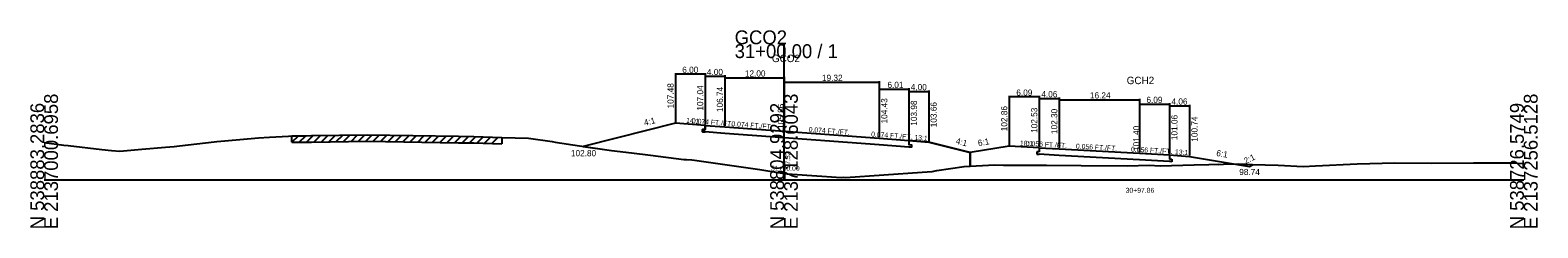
# Model space of a CAD drawing. Extents: x -14327 to 8886, y -10 to 39048.
# Drawn here: x 997.2 to 1302.8, y 1990.3 to 2030.3 of the extents above; entities that cross this region are included whole.
import ezdxf

# ---------------------------------------------------------------- set-up
doc = ezdxf.new("R2010")
doc.units = 0
for name, color, linetype in [('Level 20', 7, 'Continuous'), ('Level 5', 7, 'Continuous'), ('Level 53', 7, 'Continuous'), ('Level 54', 7, 'Continuous'), ('Level 55', 7, 'Continuous'), ('Level 7', 7, 'Continuous'), ('RD_GPK_XS_Cell', 7, 'Continuous'), ('RD_XS_EwShp', 7, 'Continuous'), ('RD_XS_ExGround', 7, 'Continuous'), ('RD_XS_ExPaveRet', 7, 'Continuous'), ('RD_XS_Pave', 7, 'Continuous'), ('RD_XS_TX_Baseline', 7, 'Continuous'), ('RD_XS_TX_Elev_EX', 7, 'Continuous'), ('RD_XS_TX_Elev_PR', 7, 'Continuous'), ('RD_XS_TX_Station', 7, 'Continuous')]:
    doc.layers.add(name, color=color, linetype=linetype)

msp = doc.modelspace()

# ---------------------------------------------------------------- linework, layer by layer
at = {"layer": 'Level 20'}
for p, q in [((1195.66, 2017.01), (1195.66, 2007.06)), ((1201.75, 2016.81), (1195.66, 2016.81)), ((1201.75, 2017.01), (1201.75, 2006.73)), ((1201.75, 2016.68), (1201.75, 2006.73)), ((1201.75, 2016.48), (1205.81, 2016.48)), ((1205.81, 2016.68), (1205.81, 2006.5)), ((1205.81, 2016.45), (1205.81, 2006.5)), ((1205.81, 2016.25), (1222.05, 2016.25)), ((1222.05, 2016.45), (1222.05, 2005.6)), ((1222.05, 2015.55), (1222.05, 2005.6)), ((1222.05, 2015.35), (1228.14, 2015.35)), ((1228.14, 2015.55), (1228.14, 2005.26)), ((1228.14, 2015.21), (1228.14, 2005.26)), ((1228.14, 2015.01), (1232.2, 2015.01)), ((1232.2, 2015.21), (1232.2, 2004.94)), ((1195.66, 2006.86), (1187.75, 2005.56)), ((1201.75, 2006.53), (1195.66, 2006.86)), ((1201.24, 2005.72), (1201.24, 2005.22)), ((1201.75, 2005.69), (1201.24, 2005.72)), ((1201.75, 2006.53), (1201.75, 2005.69)), ((1201.75, 2006.53), (1205.81, 2006.3)), ((1205.81, 2006.3), (1222.05, 2005.4)), ((1222.05, 2005.4), (1228.14, 2005.06)), ((1201.24, 2005.22), (1201.75, 2005.19)), ((1205.81, 2004.97), (1201.75, 2005.19)), ((1222.05, 2004.07), (1205.81, 2004.97)), ((1228.14, 2003.73), (1222.05, 2004.07)), ((1228.14, 2005.06), (1228.14, 2004.23)), ((1228.14, 2005.06), (1232.2, 2004.74)), ((1228.14, 2004.23), (1228.65, 2004.2)), ((1228.65, 2003.7), (1228.14, 2003.73)), ((1228.65, 2004.2), (1228.65, 2003.7)), ((1232.2, 2004.74), (1244.38, 2002.74)), ((1238.05, 2003.08), (1238.24, 2003.17)), ((1244.38, 2002.74), (1245.15, 2003.12))]:
    msp.add_line(p, q, dxfattribs=at)
at = {"layer": 'Level 5'}
for p, q in [((1133.5, 2010.24), (1133.5, 2009.74)), ((1134, 2010.21), (1133.5, 2010.24)), ((1133.5, 2009.74), (1134, 2009.71)), ((1134, 2011.04), (1134, 2010.21)), ((1138, 2009.41), (1134, 2009.71)), ((1150, 2008.52), (1138, 2009.41)), ((1169.32, 2007.09), (1150, 2008.52)), ((1175.33, 2006.65), (1169.32, 2007.09)), ((1175.33, 2007.98), (1175.33, 2007.15)), ((1175.33, 2007.15), (1175.83, 2007.11)), ((1175.83, 2006.61), (1175.33, 2006.65)), ((1175.83, 2007.11), (1175.83, 2006.61))]:
    msp.add_line(p, q, dxfattribs=at)
at = {"layer": 'Level 54'}
for p, q in [((1128, 2021.63), (1128, 2011.68)), ((1134, 2021.43), (1128, 2021.43)), ((1134, 2021.63), (1134, 2011.24)), ((1134, 2021.19), (1134, 2011.24)), ((1134, 2020.99), (1138, 2020.99)), ((1138, 2021.19), (1138, 2010.94)), ((1138, 2020.89), (1138, 2010.94)), ((1138, 2020.69), (1150, 2020.69)), ((1150, 2020.89), (1150, 2010.06)), ((1150, 2020.01), (1150, 2010.06)), ((1150, 2019.81), (1169.32, 2019.81)), ((1169.32, 2020.01), (1169.32, 2008.63)), ((1169.32, 2018.58), (1169.32, 2008.63)), ((1169.32, 2018.38), (1175.33, 2018.38)), ((1175.33, 2018.58), (1175.33, 2008.18)), ((1175.33, 2018.13), (1175.33, 2008.18)), ((1175.33, 2017.93), (1179.33, 2017.93)), ((1179.33, 2018.13), (1179.33, 2007.86))]:
    msp.add_line(p, q, dxfattribs=at)
at = {"layer": 'Level 7'}
for p, q in [((1128, 2011.48), (1116, 2008.48)), ((1134, 2011.04), (1128, 2011.48)), ((1116, 2008.48), (1109.26, 2006.8)), ((1175.33, 2007.98), (1179.33, 2007.66)), ((1179.33, 2007.66), (1187.75, 2005.56)), ((1187.75, 2005.56), (1187.75, 2002.81))]:
    msp.add_line(p, q, dxfattribs=at)
at = {"layer": 'RD_GPK_XS_Cell'}
for p, q in [((1150, 2000), (1150, 2027.48)), ((1000, 2000), (1150, 2000)), ((1150, 2000), (1300, 2000))]:
    msp.add_line(p, q, dxfattribs=at)
at = {"layer": 'RD_XS_EwShp'}
msp.add_lwpolyline([(1116, 2008.48), (1109.26, 2006.8), (1115, 2005.96), (1119.1, 2005.49), (1122.94, 2005.04), (1129.67, 2004.16), (1130.26, 2004.11), (1131.34, 2004.05), (1131.87, 2004.01), (1145.07, 2002.13), (1150, 2001.32), (1150.63, 2001.21), (1157.69, 2000.74), (1161.59, 2000.52), (1161.97, 2000.55), (1162.48, 2000.52), (1178, 2001.58), (1180.06, 2001.72), (1180.97, 2001.9), (1186.56, 2002.75), (1187.75, 2002.81), (1187.75, 2005.56), (1179.33, 2007.66), (1175.33, 2007.98), (1175.33, 2007.15), (1175.83, 2007.11), (1175.83, 2006.61), (1175.33, 2006.65), (1169.32, 2007.09), (1150, 2008.52), (1138, 2009.41), (1134, 2009.71), (1133.5, 2009.74), (1133.5, 2010.24), (1134, 2010.21), (1134, 2011.04), (1128, 2011.48)], close=True, dxfattribs=at)
at = {"layer": 'RD_XS_ExGround'}
for p, q in [((1036.63, 2007.91), (1043.46, 2008.56)), ((1043.46, 2008.56), (1045.67, 2008.66)), ((1045.67, 2008.66), (1049.51, 2008.89)), ((1049.51, 2008.89), (1050.22, 2008.93)), ((1050.22, 2008.93), (1053.12, 2008.96)), ((1053.12, 2008.96), (1054.2, 2008.98)), ((1054.2, 2008.98), (1065.48, 2009.16)), ((1065.48, 2009.16), (1083.99, 2008.84)), ((1083.99, 2008.84), (1087.1, 2008.79)), ((1087.1, 2008.79), (1092.78, 2008.58)), ((1092.78, 2008.58), (1098.17, 2008.44)), ((1098.17, 2008.44), (1103.02, 2007.77)), ((1000, 2007.55), (1003.96, 2007.07)), ((1003.96, 2007.07), (1004.85, 2006.95)), ((1004.85, 2006.95), (1011.7, 2006.18)), ((1011.7, 2006.18), (1013.66, 2005.98)), ((1013.66, 2005.98), (1015.34, 2005.85)), ((1015.34, 2005.85), (1019.77, 2006.23)), ((1019.77, 2006.23), (1024.61, 2006.66)), ((1024.61, 2006.66), (1026.37, 2006.8)), ((1026.37, 2006.8), (1027.42, 2006.91)), ((1027.42, 2006.91), (1034.47, 2007.7)), ((1034.47, 2007.7), (1034.98, 2007.76)), ((1034.98, 2007.76), (1036.63, 2007.91)), ((1103.02, 2007.77), (1103.62, 2007.68)), ((1103.62, 2007.68), (1108.51, 2006.91)), ((1108.51, 2006.91), (1115, 2005.96)), ((1115, 2005.96), (1119.1, 2005.49)), ((1119.1, 2005.49), (1122.94, 2005.04)), ((1122.94, 2005.04), (1129.67, 2004.16)), ((1129.67, 2004.16), (1130.26, 2004.11)), ((1130.26, 2004.11), (1131.34, 2004.05)), ((1131.34, 2004.05), (1131.87, 2004.01)), ((1131.87, 2004.01), (1145.07, 2002.13)), ((1180.97, 2001.9), (1186.56, 2002.75)), ((1186.56, 2002.75), (1192.67, 2003.09)), ((1192.67, 2003.09), (1194.51, 2003)), ((1194.51, 2003), (1200.42, 2002.97)), ((1200.42, 2002.97), (1203.24, 2002.97)), ((1203.24, 2002.97), (1210.28, 2002.93)), ((1210.28, 2002.93), (1219.63, 2002.87)), ((1219.63, 2002.87), (1224.04, 2003.02)), ((1224.04, 2003.02), (1226.26, 2002.85)), ((1226.26, 2002.85), (1233.17, 2003.05)), ((1233.17, 2003.05), (1242.09, 2003.27)), ((1242.09, 2003.27), (1244.9, 2003.13)), ((1244.9, 2003.13), (1250.19, 2002.98)), ((1250.19, 2002.98), (1255.25, 2002.75)), ((1255.25, 2002.75), (1257.79, 2002.83)), ((1257.79, 2002.83), (1266.22, 2003.28)), ((1266.22, 2003.28), (1273.85, 2003.46)), ((1273.85, 2003.46), (1281.33, 2003.42)), ((1281.33, 2003.42), (1289.82, 2003.47)), ((1289.82, 2003.47), (1297.83, 2003.45)), ((1297.83, 2003.45), (1298.69, 2003.4)), ((1298.69, 2003.4), (1300, 2003.33)), ((1145.07, 2002.13), (1150, 2001.32)), ((1150, 2001.32), (1150.63, 2001.21)), ((1150.63, 2001.21), (1157.69, 2000.74)), ((1157.69, 2000.74), (1161.59, 2000.52)), ((1161.59, 2000.52), (1161.97, 2000.55)), ((1161.97, 2000.55), (1162.48, 2000.52)), ((1162.48, 2000.52), (1178, 2001.58)), ((1178, 2001.58), (1180.06, 2001.72)), ((1180.06, 2001.72), (1180.97, 2001.9))]:
    msp.add_line(p, q, dxfattribs=at)
at = {"layer": 'RD_XS_ExPaveRet'}
for p, q in [((1050.22, 2007.63), (1051.54, 2008.94)), ((1050.22, 2007.63), (1050.22, 2008.93)), ((1051.72, 2007.64), (1053.04, 2008.96)), ((1053.22, 2007.66), (1054.54, 2008.99)), ((1054.72, 2007.69), (1056.04, 2009.01)), ((1056.22, 2007.71), (1057.54, 2009.03)), ((1057.72, 2007.74), (1059.04, 2009.06)), ((1059.22, 2007.76), (1060.54, 2009.08)), ((1060.72, 2007.79), (1062.04, 2009.11)), ((1062.22, 2007.81), (1063.54, 2009.13)), ((1063.72, 2007.83), (1065.04, 2009.15)), ((1065.22, 2007.86), (1066.51, 2009.14)), ((1066.72, 2007.84), (1068, 2009.12)), ((1068.22, 2007.81), (1069.5, 2009.09)), ((1069.72, 2007.79), (1071, 2009.07)), ((1071.22, 2007.76), (1072.5, 2009.04)), ((1072.72, 2007.74), (1074, 2009.01)), ((1074.23, 2007.71), (1075.5, 2008.99)), ((1075.73, 2007.68), (1077, 2008.96)), ((1077.23, 2007.66), (1078.5, 2008.94)), ((1078.73, 2007.63), (1080, 2008.91)), ((1080.23, 2007.61), (1081.5, 2008.88)), ((1081.73, 2007.58), (1083, 2008.86)), ((1083.23, 2007.55), (1084.5, 2008.83)), ((1084.73, 2007.53), (1086, 2008.81)), ((1086.23, 2007.5), (1087.5, 2008.77)), ((1087.73, 2007.46), (1088.98, 2008.72)), ((1089.23, 2007.41), (1090.48, 2008.66)), ((1090.73, 2007.35), (1091.98, 2008.61)), ((1092.78, 2008.58), (1092.78, 2007.28)), ((1050.22, 2007.63), (1053.12, 2007.66)), ((1053.12, 2007.66), (1054.2, 2007.68)), ((1054.2, 2007.68), (1065.48, 2007.86)), ((1065.48, 2007.86), (1083.99, 2007.54)), ((1083.99, 2007.54), (1087.1, 2007.49)), ((1087.1, 2007.49), (1092.78, 2007.28))]:
    msp.add_line(p, q, dxfattribs=at)
at = {"layer": 'RD_XS_Pave'}
for p, q in [((1134, 2011.04), (1138, 2010.74)), ((1138, 2010.74), (1150, 2009.86)), ((1150, 2009.86), (1169.32, 2008.43)), ((1169.32, 2008.43), (1175.33, 2007.98))]:
    msp.add_line(p, q, dxfattribs=at)

# ---------------------------------------------------------------- texts
at = {"layer": 'Level 20'}
for s, height, p in [('GCH2', 1.5, (1219.48, 2019.4)), ('GCH2', 1.5, (1219.48, 2019.4)), ('6.09', 1.25, (1197.1, 2017.06)), ('4.06', 1.25, (1202.17, 2016.73)), ('16.24', 1.25, (1212.03, 2016.5)), ('6.09', 1.25, (1223.48, 2015.6)), ('4.06', 1.25, (1228.56, 2015.26)), ('98.74', 1.25, (1242.3, 2000.99)), ('30+97.86', 1, (1219.27, 1997.4)), ('30+97.86', 1, (1219.27, 1997.4))]:
    msp.add_text(s, height=height, dxfattribs=at).set_placement(p)
for s, height, rotation, p in [('102.86', 1.25, 90, (1195.27, 2009.86)), ('102.53', 1.25, 90, (1201.36, 2009.53)), ('102.30', 1.25, 90, (1205.42, 2009.3)), ('101.06', 1.25, 90, (1229.78, 2008.06)), ('100.74', 1.25, 90, (1233.84, 2007.74)), ('6:1', 1.25, 9.3274, (1189.41, 2006.85)), (' 101.40', 1.25, 90, (1222.05, 2005.4)), (' 101.40', 1.25, 90, (1222.05, 2005.4)), ('18:1', 1, 356.8677, (1197.8, 2006.99)), ('0.056 FT./FT.', 1, 356.8217, (1199.02, 2006.93)), ('0.056 FT./FT.', 1, 356.8205, (1209.17, 2006.36)), ('0.056 FT./FT.', 1, 356.8192, (1220.34, 2005.74)), ('13:1', 1, 355.4945, (1229.24, 2005.22)), ('6:1', 1.25, 350.6774, (1237.58, 2004.87)), ('2:1', 1.25, 26.2195, (1243.59, 2003.19))]:
    msp.add_text(s, height=height, rotation=rotation, dxfattribs=at).set_placement(p)
at = {"layer": 'Level 53'}
for s, rotation, p in [('107.48', 90, (1127.62, 2014.48)), ('107.04', 90, (1133.62, 2014.04)), ('106.74', 90, (1137.63, 2013.74)), ('104.43', 90, (1170.95, 2011.43)), ('103.98', 90, (1176.96, 2010.98)), ('103.66', 90, (1180.96, 2010.66)), ('4:1', 14.0362, (1121.76, 2010.95)), ('4:1', 345.9789, (1184.73, 2007.34))]:
    msp.add_text(s, height=1.25, rotation=rotation, dxfattribs=at).set_placement(p)
msp.add_text('102.80', height=1.25, dxfattribs=at).set_placement((1106.8, 2004.8))
at = {"layer": 'Level 54'}
for s, p in [('6.00', (1129.37, 2021.68)), ('4.00', (1134.37, 2021.24)), ('12.00', (1142.07, 2020.94)), ('19.32', (1157.7, 2020.06)), ('6.01', (1170.97, 2018.63)), ('4.00', (1175.7, 2018.18))]:
    msp.add_text(s, height=1.25, dxfattribs=at).set_placement(p)
at = {"layer": 'Level 55'}
for s, rotation, p in [('14:1', 355.7678, (1130.12, 2011.58)), ('0.074 FT./FT.', 355.7678, (1131.31, 2011.49)), ('0.074 FT./FT.', 355.7678, (1139.31, 2010.9)), ('0.074 FT./FT.', 355.7678, (1154.97, 2009.74)), ('0.074 FT./FT.', 355.7678, (1167.64, 2008.8)), ('13:1', 355.4312, (1176.4, 2008.15))]:
    msp.add_text(s, height=1, rotation=rotation, dxfattribs=at).set_placement(p)
at = {"layer": 'RD_GPK_XS_Cell'}
for s, p in [('GCO2', (1140, 2027.48)), ('31+00.00 / 1', (1140, 2024.68))]:
    msp.add_text(s, height=2.8, dxfattribs=at).set_placement(p)
for s, p in [('N 538883.2836', (1000, 1990)), ('E 2137000.6958', (1002.8, 1990)), ('N 538804.9292', (1150, 1990)), ('E 2137128.6043', (1152.8, 1990)), ('N 538726.5749', (1300, 1990)), ('E 2137256.5128', (1302.8, 1990))]:
    msp.add_text(s, height=2.8, rotation=90, dxfattribs=at).set_placement(p)
at = {"layer": 'RD_XS_TX_Baseline'}
msp.add_text('GCO2', height=1.5, dxfattribs=at).set_placement((1147.55, 2023.86))
at = {"layer": 'RD_XS_TX_Elev_EX'}
msp.add_text('97.32', height=1, rotation=90, dxfattribs=at).set_placement((1151.25, 2002.32))
at = {"layer": 'RD_XS_TX_Elev_PR'}
msp.add_text(' 105.86', height=1.25, rotation=90, dxfattribs=at).set_placement((1150, 2009.86))
at = {"layer": 'RD_XS_TX_Station'}
msp.add_text('31+00.00', height=1, dxfattribs=at).set_placement((1147.37, 2001.86))

doc.saveas('drawing.dxf')
